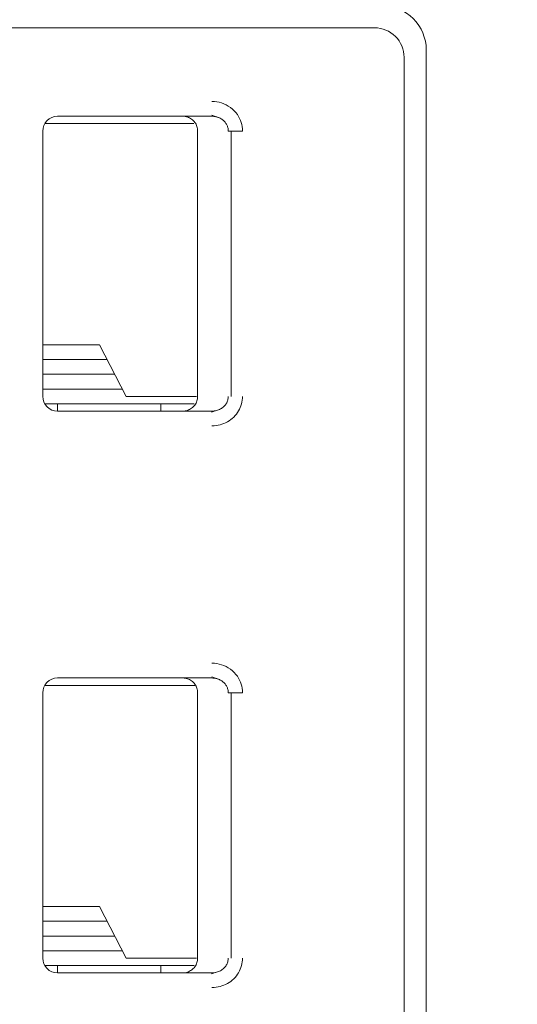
# Model space of a CAD drawing. Header units: millimetres. Extents: x -1114 to 1396, y -630 to 631.
# Tile 536 of 656: x 839.89 to 843.26, y -479.63 to -472.95. Entities that reach past the tile are written whole.
import ezdxf

# ---------------------------------------------------------------- set-up
doc = ezdxf.new("R2010")
doc.units = ezdxf.units.MM
doc.header["$MEASUREMENT"] = 0

msp = doc.modelspace()

# ---------------------------------------------------------------- linework, layer by layer
at = {"lineweight": 18}
for points, knots in [([(1038.9843, -629.7647), (1038.9843, -629.7647), (-1111.4882, -629.7647), (-1111.4882, -629.7647), (-1111.4882, -629.7647), (-1111.4882, -629.7647), (-1111.4882, 630.7883), (-1111.4882, 630.7883), (-1111.4882, 630.7883), (-1111.4882, 630.7883), (1038.9843, 630.7883), (1038.9843, 630.7883)], [0, 0, 0, 0, 0.333333, 0.333333, 0.333333, 0.333333, 0.666667, 0.666667, 0.666667, 0.666667, 1, 1, 1, 1]), ([(842.6428, -473.159), (842.6428, -473.0794), (842.6112, -473.0031), (842.5549, -472.9468), (842.5549, -472.9468), (842.4987, -472.8906), (842.4224, -472.859), (842.3428, -472.859)], [0, 0, 0, 0, 0.5, 0.5, 0.5, 0.5, 1, 1, 1, 1]), ([(842.4928, -473.209), (842.4928, -473.1559), (842.4717, -473.105), (842.4342, -473.0675), (842.4342, -473.0675), (842.3967, -473.03), (842.3459, -473.009), (842.2928, -473.009)], [0, 0, 0, 0, 0.5, 0.5, 0.5, 0.5, 1, 1, 1, 1]), ([(841.1902, -473.509), (841.2123, -473.5088), (841.2334, -473.5121), (841.2545, -473.5188), (841.2545, -473.5188), (841.2756, -473.5256), (841.2967, -473.5359), (841.3152, -473.5495), (841.3152, -473.5495), (841.3338, -473.5631), (841.3499, -473.5801), (841.3621, -473.5973), (841.3621, -473.5973), (841.3743, -473.6145), (841.3826, -473.632), (841.3883, -473.6506), (841.3883, -473.6506), (841.394, -473.6691), (841.3972, -473.6886), (841.3973, -473.709)], [0, 0, 0, 0, 0.2, 0.2, 0.2, 0.2, 0.4, 0.4, 0.4, 0.4, 0.6, 0.6, 0.6, 0.6, 0.8, 0.8, 0.8, 0.8, 1, 1, 1, 1]), ([(840.1428, -473.609), (840.1163, -473.609), (840.0909, -473.6195), (840.0721, -473.6382), (840.0721, -473.6382), (840.0533, -473.657), (840.0428, -473.6824), (840.0428, -473.709)], [0, 0, 0, 0, 0.5, 0.5, 0.5, 0.5, 1, 1, 1, 1]), ([(840.1428, -473.609), (840.1163, -473.609), (840.0909, -473.6195), (840.0721, -473.6382), (840.0721, -473.6382), (840.0533, -473.657), (840.0428, -473.6824), (840.0428, -473.709)], [0, 0, 0, 0, 0.5, 0.5, 0.5, 0.5, 1, 1, 1, 1]), ([(841.0928, -473.709), (841.0928, -473.6985), (841.0912, -473.6881), (841.0879, -473.6781), (841.0879, -473.6781), (841.0847, -473.6682), (841.0799, -473.6587), (841.0738, -473.6503), (841.0738, -473.6503), (841.0677, -473.6418), (841.0602, -473.6343), (841.0518, -473.6282), (841.0518, -473.6282), (841.0433, -473.622), (841.0339, -473.6172), (841.0239, -473.6139), (841.0239, -473.6139), (841.0139, -473.6106), (841.0034, -473.609), (840.9928, -473.609)], [0, 0, 0, 0, 0.2, 0.2, 0.2, 0.2, 0.4, 0.4, 0.4, 0.4, 0.6, 0.6, 0.6, 0.6, 0.8, 0.8, 0.8, 0.8, 1, 1, 1, 1]), ([(841.1902, -473.609), (841.199, -473.609), (841.2077, -473.6099), (841.2162, -473.6118), (841.2162, -473.6118), (841.2246, -473.6136), (841.2327, -473.6163), (841.2405, -473.6199), (841.2405, -473.6199), (841.248, -473.6234), (841.2552, -473.6277), (841.2618, -473.6328), (841.2618, -473.6328), (841.268, -473.6375), (841.2736, -473.6429), (841.2785, -473.6488), (841.2785, -473.6488), (841.283, -473.6543), (841.287, -473.6602), (841.2902, -473.6664), (841.2902, -473.6664), (841.2935, -473.6727), (841.296, -473.6792), (841.2978, -473.686), (841.2978, -473.686), (841.2997, -473.6935), (841.3007, -473.7012), (841.3007, -473.709)], [0, 0, 0, 0, 0.142857, 0.142857, 0.142857, 0.142857, 0.285714, 0.285714, 0.285714, 0.285714, 0.428571, 0.428571, 0.428571, 0.428571, 0.571429, 0.571429, 0.571429, 0.571429, 0.714286, 0.714286, 0.714286, 0.714286, 0.857143, 0.857143, 0.857143, 0.857143, 1, 1, 1, 1]), ([(840.0428, -475.509), (840.0428, -475.5355), (840.0533, -475.5609), (840.0721, -475.5797), (840.0721, -475.5797), (840.0909, -475.5984), (840.1163, -475.609), (840.1428, -475.609)], [0, 0, 0, 0, 0.5, 0.5, 0.5, 0.5, 1, 1, 1, 1]), ([(840.0428, -475.509), (840.0428, -475.5355), (840.0533, -475.5609), (840.0721, -475.5797), (840.0721, -475.5797), (840.0909, -475.5984), (840.1163, -475.609), (840.1428, -475.609)], [0, 0, 0, 0, 0.5, 0.5, 0.5, 0.5, 1, 1, 1, 1]), ([(841.0928, -475.509), (841.0928, -475.5194), (841.0912, -475.5298), (841.0879, -475.5398), (841.0879, -475.5398), (841.0847, -475.5497), (841.0799, -475.5592), (841.0738, -475.5676), (841.0738, -475.5676), (841.0677, -475.5761), (841.0602, -475.5836), (841.0518, -475.5897), (841.0518, -475.5897), (841.0433, -475.5959), (841.0339, -475.6007), (841.0239, -475.604), (841.0239, -475.604), (841.0139, -475.6073), (841.0034, -475.609), (840.9928, -475.609)], [0, 0, 0, 0, 0.2, 0.2, 0.2, 0.2, 0.4, 0.4, 0.4, 0.4, 0.6, 0.6, 0.6, 0.6, 0.8, 0.8, 0.8, 0.8, 1, 1, 1, 1]), ([(841.3007, -475.509), (841.3007, -475.5174), (841.2995, -475.526), (841.2971, -475.5342), (841.2971, -475.5342), (841.2948, -475.5423), (841.2913, -475.5502), (841.2868, -475.5575), (841.2868, -475.5575), (841.2823, -475.5649), (841.2766, -475.5718), (841.2702, -475.578), (841.2702, -475.578), (841.2636, -475.5842), (841.2561, -475.5897), (841.2481, -475.5942), (841.2481, -475.5942), (841.2395, -475.5989), (841.2303, -475.6026), (841.2207, -475.6051), (841.2207, -475.6051), (841.2108, -475.6077), (841.2005, -475.609), (841.1902, -475.609)], [0, 0, 0, 0, 0.166667, 0.166667, 0.166667, 0.166667, 0.333333, 0.333333, 0.333333, 0.333333, 0.5, 0.5, 0.5, 0.5, 0.666667, 0.666667, 0.666667, 0.666667, 0.833333, 0.833333, 0.833333, 0.833333, 1, 1, 1, 1]), ([(841.3973, -475.509), (841.3973, -475.5263), (841.3951, -475.5431), (841.3905, -475.5597), (841.3905, -475.5597), (841.386, -475.5762), (841.3791, -475.5926), (841.3703, -475.6077), (841.3703, -475.6077), (841.3615, -475.6228), (841.3507, -475.6367), (841.3379, -475.6492), (841.3379, -475.6492), (841.3251, -475.6617), (841.3102, -475.6729), (841.2945, -475.6818), (841.2945, -475.6818), (841.2788, -475.6907), (841.2623, -475.6973), (841.2449, -475.7019), (841.2449, -475.7019), (841.2275, -475.7064), (841.2093, -475.7088), (841.1902, -475.709)], [0, 0, 0, 0, 0.166667, 0.166667, 0.166667, 0.166667, 0.333333, 0.333333, 0.333333, 0.333333, 0.5, 0.5, 0.5, 0.5, 0.666667, 0.666667, 0.666667, 0.666667, 0.833333, 0.833333, 0.833333, 0.833333, 1, 1, 1, 1]), ([(841.1902, -477.319), (841.2123, -477.3188), (841.2334, -477.3221), (841.2545, -477.3288), (841.2545, -477.3288), (841.2756, -477.3356), (841.2967, -477.3459), (841.3152, -477.3595), (841.3152, -477.3595), (841.3338, -477.3731), (841.3499, -477.3901), (841.3621, -477.4073), (841.3621, -477.4073), (841.3743, -477.4245), (841.3826, -477.442), (841.3883, -477.4606), (841.3883, -477.4606), (841.394, -477.4791), (841.3972, -477.4986), (841.3973, -477.519)], [0, 0, 0, 0, 0.2, 0.2, 0.2, 0.2, 0.4, 0.4, 0.4, 0.4, 0.6, 0.6, 0.6, 0.6, 0.8, 0.8, 0.8, 0.8, 1, 1, 1, 1]), ([(840.1428, -477.419), (840.1163, -477.419), (840.0909, -477.4295), (840.0721, -477.4482), (840.0721, -477.4482), (840.0533, -477.467), (840.0428, -477.4924), (840.0428, -477.519)], [0, 0, 0, 0, 0.5, 0.5, 0.5, 0.5, 1, 1, 1, 1]), ([(840.1428, -477.419), (840.1163, -477.419), (840.0909, -477.4295), (840.0721, -477.4482), (840.0721, -477.4482), (840.0533, -477.467), (840.0428, -477.4924), (840.0428, -477.519)], [0, 0, 0, 0, 0.5, 0.5, 0.5, 0.5, 1, 1, 1, 1]), ([(840.9928, -477.419), (841.0033, -477.419), (841.0138, -477.4206), (841.0238, -477.4239), (841.0238, -477.4239), (841.0338, -477.4271), (841.0432, -477.432), (841.0517, -477.4381), (841.0517, -477.4381), (841.0602, -477.4443), (841.0676, -477.4518), (841.0738, -477.4602), (841.0738, -477.4602), (841.0799, -477.4687), (841.0847, -477.4782), (841.088, -477.4882), (841.088, -477.4882), (841.0912, -477.4981), (841.0928, -477.5086), (841.0928, -477.519)], [0, 0, 0, 0, 0.2, 0.2, 0.2, 0.2, 0.4, 0.4, 0.4, 0.4, 0.6, 0.6, 0.6, 0.6, 0.8, 0.8, 0.8, 0.8, 1, 1, 1, 1]), ([(841.1902, -477.419), (841.199, -477.419), (841.2077, -477.4199), (841.2162, -477.4218), (841.2162, -477.4218), (841.2246, -477.4236), (841.2327, -477.4263), (841.2405, -477.4299), (841.2405, -477.4299), (841.248, -477.4334), (841.2552, -477.4377), (841.2618, -477.4428), (841.2618, -477.4428), (841.268, -477.4475), (841.2736, -477.4529), (841.2785, -477.4588), (841.2785, -477.4588), (841.283, -477.4643), (841.287, -477.4702), (841.2902, -477.4764), (841.2902, -477.4764), (841.2935, -477.4827), (841.296, -477.4892), (841.2978, -477.496), (841.2978, -477.496), (841.2997, -477.5035), (841.3007, -477.5112), (841.3007, -477.519)], [0, 0, 0, 0, 0.142857, 0.142857, 0.142857, 0.142857, 0.285714, 0.285714, 0.285714, 0.285714, 0.428571, 0.428571, 0.428571, 0.428571, 0.571429, 0.571429, 0.571429, 0.571429, 0.714286, 0.714286, 0.714286, 0.714286, 0.857143, 0.857143, 0.857143, 0.857143, 1, 1, 1, 1]), ([(840.0428, -479.319), (840.0428, -479.3455), (840.0533, -479.3709), (840.0721, -479.3897), (840.0721, -479.3897), (840.0909, -479.4084), (840.1163, -479.419), (840.1428, -479.419)], [0, 0, 0, 0, 0.5, 0.5, 0.5, 0.5, 1, 1, 1, 1]), ([(840.0428, -479.319), (840.0428, -479.3455), (840.0533, -479.3709), (840.0721, -479.3897), (840.0721, -479.3897), (840.0909, -479.4084), (840.1163, -479.419), (840.1428, -479.419)], [0, 0, 0, 0, 0.5, 0.5, 0.5, 0.5, 1, 1, 1, 1]), ([(841.0928, -479.319), (841.0928, -479.3294), (841.0912, -479.3398), (841.0879, -479.3498), (841.0879, -479.3498), (841.0847, -479.3597), (841.0799, -479.3692), (841.0738, -479.3776), (841.0738, -479.3776), (841.0677, -479.3861), (841.0602, -479.3936), (841.0518, -479.3997), (841.0518, -479.3997), (841.0433, -479.4059), (841.0339, -479.4107), (841.0239, -479.414), (841.0239, -479.414), (841.0139, -479.4173), (841.0034, -479.419), (840.9928, -479.419)], [0, 0, 0, 0, 0.2, 0.2, 0.2, 0.2, 0.4, 0.4, 0.4, 0.4, 0.6, 0.6, 0.6, 0.6, 0.8, 0.8, 0.8, 0.8, 1, 1, 1, 1]), ([(841.3007, -479.319), (841.3007, -479.3274), (841.2995, -479.336), (841.2971, -479.3442), (841.2971, -479.3442), (841.2948, -479.3523), (841.2913, -479.3602), (841.2868, -479.3675), (841.2868, -479.3675), (841.2823, -479.3749), (841.2766, -479.3818), (841.2702, -479.388), (841.2702, -479.388), (841.2636, -479.3942), (841.2561, -479.3997), (841.2481, -479.4042), (841.2481, -479.4042), (841.2395, -479.4089), (841.2303, -479.4126), (841.2207, -479.4151), (841.2207, -479.4151), (841.2108, -479.4177), (841.2005, -479.419), (841.1902, -479.419)], [0, 0, 0, 0, 0.166667, 0.166667, 0.166667, 0.166667, 0.333333, 0.333333, 0.333333, 0.333333, 0.5, 0.5, 0.5, 0.5, 0.666667, 0.666667, 0.666667, 0.666667, 0.833333, 0.833333, 0.833333, 0.833333, 1, 1, 1, 1]), ([(841.3973, -479.319), (841.3973, -479.3363), (841.3951, -479.3531), (841.3905, -479.3697), (841.3905, -479.3697), (841.386, -479.3862), (841.3791, -479.4026), (841.3703, -479.4177), (841.3703, -479.4177), (841.3615, -479.4328), (841.3507, -479.4467), (841.3379, -479.4592), (841.3379, -479.4592), (841.3251, -479.4717), (841.3102, -479.4829), (841.2945, -479.4918), (841.2945, -479.4918), (841.2788, -479.5007), (841.2623, -479.5073), (841.2449, -479.5119), (841.2449, -479.5119), (841.2275, -479.5164), (841.2093, -479.5188), (841.1902, -479.519)], [0, 0, 0, 0, 0.166667, 0.166667, 0.166667, 0.166667, 0.333333, 0.333333, 0.333333, 0.333333, 0.5, 0.5, 0.5, 0.5, 0.666667, 0.666667, 0.666667, 0.666667, 0.833333, 0.833333, 0.833333, 0.833333, 1, 1, 1, 1])]:
    msp.add_open_spline(points, degree=3, knots=knots, dxfattribs=at)
for points in [[(842.2928, -473.009), (842.2928, -473.009), (837.6928, -473.009), (837.6928, -473.009)], [(842.6428, -473.159), (842.6428, -473.159), (842.6428, -483.679), (842.6428, -483.679)], [(842.4928, -473.209), (842.4928, -473.209), (842.4928, -483.629), (842.4928, -483.629)], [(840.1428, -473.609), (840.1428, -473.609), (841.1902, -473.609), (841.1902, -473.609)], [(841.1902, -473.609), (841.1902, -473.609), (840.1428, -473.609), (840.1428, -473.609)], [(841.1902, -473.609), (841.1902, -473.609), (841.0915, -473.609), (841.0915, -473.609)], [(841.1892, -473.602), (841.1892, -473.602), (841.2328, -473.6168), (841.2328, -473.6168)], [(840.7237, -473.659), (840.7237, -473.659), (840.0562, -473.659), (840.0562, -473.659)], [(841.0676, -473.659), (841.0676, -473.659), (840.7237, -473.659), (840.7237, -473.659)], [(840.0428, -475.509), (840.0428, -475.509), (840.0428, -473.709), (840.0428, -473.709)], [(840.0428, -475.509), (840.0428, -475.509), (840.0428, -473.709), (840.0428, -473.709)], [(841.0928, -475.509), (841.0928, -475.509), (841.0928, -473.709), (841.0928, -473.709)], [(841.3007, -473.709), (841.3007, -473.709), (841.3973, -473.709), (841.3973, -473.709)], [(841.3206, -475.509), (841.3206, -475.509), (841.3206, -473.709), (841.3206, -473.709)], [(840.4271, -475.159), (840.4271, -475.159), (840.0428, -475.159), (840.0428, -475.159)], [(840.6077, -475.509), (840.6077, -475.509), (840.4271, -475.159), (840.4271, -475.159)], [(840.0428, -475.259), (840.0428, -475.259), (840.4787, -475.259), (840.4787, -475.259)], [(840.5303, -475.359), (840.5303, -475.359), (840.0428, -475.359), (840.0428, -475.359)], [(840.5819, -475.459), (840.5819, -475.459), (840.0428, -475.459), (840.0428, -475.459)], [(841.0693, -475.559), (841.0693, -475.559), (840.0562, -475.559), (840.0562, -475.559)], [(840.1428, -475.609), (840.1428, -475.609), (840.1428, -475.559), (840.1428, -475.559)], [(840.6077, -475.509), (840.6077, -475.509), (840.7237, -475.509), (840.7237, -475.509)], [(840.7237, -475.509), (840.7237, -475.509), (841.0862, -475.509), (841.0862, -475.509)], [(840.8428, -475.559), (840.8428, -475.559), (840.8428, -475.609), (840.8428, -475.609)], [(840.1428, -475.609), (840.1428, -475.609), (841.1902, -475.609), (841.1902, -475.609)], [(840.1428, -475.609), (840.1428, -475.609), (841.1902, -475.609), (841.1902, -475.609)], [(841.2124, -475.6069), (841.2124, -475.6069), (841.1892, -475.6159), (841.1892, -475.6159)], [(841.1902, -475.6158), (841.1902, -475.6158), (841.1902, -475.609), (841.1902, -475.609)], [(840.1428, -477.419), (840.1428, -477.419), (841.1902, -477.419), (841.1902, -477.419)], [(840.1428, -477.419), (840.1428, -477.419), (841.1902, -477.419), (841.1902, -477.419)], [(841.1902, -477.419), (841.1902, -477.419), (840.9928, -477.419), (840.9928, -477.419)], [(841.1892, -477.412), (841.1892, -477.412), (841.2328, -477.4268), (841.2328, -477.4268)], [(840.7237, -477.469), (840.7237, -477.469), (840.0562, -477.469), (840.0562, -477.469)], [(841.073, -477.469), (841.073, -477.469), (840.7237, -477.469), (840.7237, -477.469)], [(840.0428, -479.319), (840.0428, -479.319), (840.0428, -477.519), (840.0428, -477.519)], [(840.0428, -479.319), (840.0428, -479.319), (840.0428, -477.519), (840.0428, -477.519)], [(841.0928, -479.319), (841.0928, -479.319), (841.0928, -477.519), (841.0928, -477.519)], [(841.3007, -477.519), (841.3007, -477.519), (841.3973, -477.519), (841.3973, -477.519)], [(841.3206, -479.319), (841.3206, -479.319), (841.3206, -477.519), (841.3206, -477.519)], [(840.4271, -478.969), (840.4271, -478.969), (840.0428, -478.969), (840.0428, -478.969)], [(840.6077, -479.319), (840.6077, -479.319), (840.4271, -478.969), (840.4271, -478.969)], [(840.0428, -479.069), (840.0428, -479.069), (840.4787, -479.069), (840.4787, -479.069)], [(840.5303, -479.169), (840.5303, -479.169), (840.0428, -479.169), (840.0428, -479.169)], [(840.5819, -479.269), (840.5819, -479.269), (840.0428, -479.269), (840.0428, -479.269)], [(841.0693, -479.369), (841.0693, -479.369), (840.0562, -479.369), (840.0562, -479.369)], [(840.1428, -479.419), (840.1428, -479.419), (840.1428, -479.369), (840.1428, -479.369)], [(840.6077, -479.319), (840.6077, -479.319), (840.7237, -479.319), (840.7237, -479.319)], [(840.7237, -479.319), (840.7237, -479.319), (841.0862, -479.319), (841.0862, -479.319)], [(840.8428, -479.369), (840.8428, -479.369), (840.8428, -479.419), (840.8428, -479.419)], [(840.1428, -479.419), (840.1428, -479.419), (841.1902, -479.419), (841.1902, -479.419)], [(840.1428, -479.419), (840.1428, -479.419), (841.1902, -479.419), (841.1902, -479.419)], [(841.2124, -479.4169), (841.2124, -479.4169), (841.1892, -479.4259), (841.1892, -479.4259)], [(841.1902, -479.4258), (841.1902, -479.4258), (841.1902, -479.419), (841.1902, -479.419)]]:
    msp.add_open_spline(points, degree=3, dxfattribs=at)

doc.saveas('drawing.dxf')
